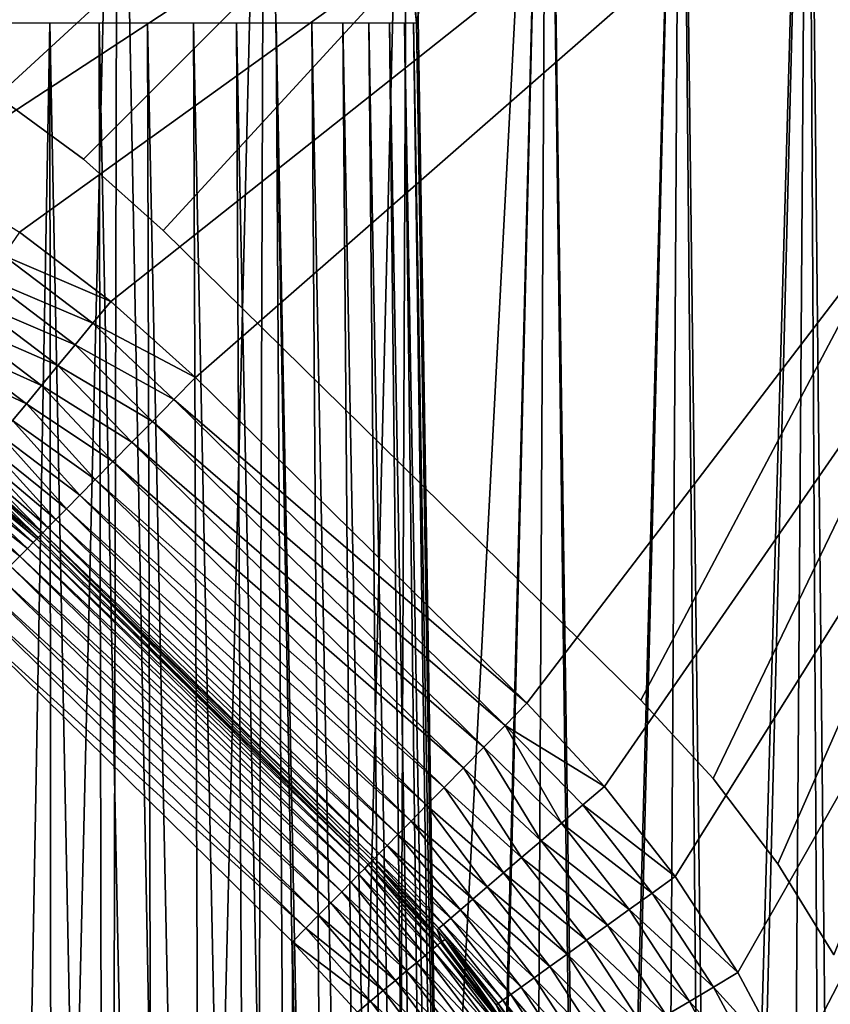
# Model space of a CAD drawing. Header units: millimetres. Extents: x -110 to 110, y 0 to 80.
# Tile 406 of 439: x 88.18 to 95.55, y 56.11 to 65.05. Entities that reach past the tile are written whole.
import ezdxf

# ---------------------------------------------------------------- set-up
doc = ezdxf.new("R2010")
doc.units = ezdxf.units.MM
doc.header["$LTSCALE"] = 59.460957
for name, color, linetype in [('14', 7, 'CONTINUOUS'), ('158', 7, 'CONTINUOUS'), ('159', 7, 'CONTINUOUS'), ('160', 7, 'CONTINUOUS'), ('176', 7, 'CONTINUOUS'), ('177', 7, 'CONTINUOUS'), ('178', 7, 'CONTINUOUS'), ('24', 7, 'CONTINUOUS'), ('253', 7, 'CONTINUOUS'), ('254', 7, 'CONTINUOUS'), ('255', 7, 'CONTINUOUS'), ('28', 7, 'CONTINUOUS'), ('296', 7, 'CONTINUOUS'), ('297', 7, 'CONTINUOUS'), ('298', 7, 'CONTINUOUS'), ('4', 7, 'CONTINUOUS'), ('6', 7, 'CONTINUOUS'), ('74', 7, 'CONTINUOUS'), ('8', 7, 'CONTINUOUS')]:
    doc.layers.add(name, color=color, linetype=linetype)

msp = doc.modelspace()

# ---------------------------------------------------------------- linework, layer by layer
at = {"layer": '14', "color": 7, "linetype": 'CONTINUOUS'}
for points in [[(86.2633, 65.2554, 52.4408), (105, 80, 52.6982), (87.1426, 64.8448, 52.4337), (86.2633, 65.2554, 52.4408)], [(87.1426, 64.8448, 52.4337), (105, 80, 52.6982), (87.978, 64.3509, 52.425), (87.1426, 64.8448, 52.4337)], [(87.978, 64.3509, 52.425), (105, 80, 52.6982), (88.7616, 63.7783, 52.4151), (87.978, 64.3509, 52.425)], [(88.7616, 63.7783, 52.4151), (105, 80, 52.6982), (89.486, 63.1325, 52.4038), (88.7616, 63.7783, 52.4151)], [(89.486, 63.1325, 52.4038), (105, 80, 52.6982), (93.8245, 58.869, 52.3294), (89.486, 63.1325, 52.4038)], [(93.8245, 58.869, 52.3294), (105, 80, 52.6982), (94.4828, 58.1561, 52.3169), (93.8245, 58.869, 52.3294)], [(94.4828, 58.1561, 52.3169), (105, 80, 52.6982), (95.069, 57.3827, 52.3034), (94.4828, 58.1561, 52.3169)], [(95.069, 57.3827, 52.3034), (105, 80, 52.6982), (95.5774, 56.5561, 52.289), (95.069, 57.3827, 52.3034)]]:
    msp.add_3dface(points, dxfattribs=at)
at = {"layer": '158', "color": 7, "linetype": 'CONTINUOUS'}
for points in [[(88.3525, 60.3447, 50.9825), (87.738, 60.947, 53.0349), (87.6314, 60.988, 50.9825), (88.3525, 60.3447, 50.9825)], [(88.3776, 60.3703, 53.0349), (87.738, 60.947, 53.0349), (88.3525, 60.3447, 50.9825), (88.3776, 60.3703, 53.0349)]]:
    msp.add_3dface(points, dxfattribs=at)
at = {"layer": '159', "color": 7, "linetype": 'CONTINUOUS'}
for points in [[(88.3776, 60.3703, 53.0349), (88.3525, 60.3447, 50.9825), (91.3622, 57.387, 50.9825), (88.3776, 60.3703, 53.0349)], [(91.3874, 57.4126, 53.0349), (88.3776, 60.3703, 53.0349), (91.3622, 57.387, 50.9825), (91.3874, 57.4126, 53.0349)]]:
    msp.add_3dface(points, dxfattribs=at)
at = {"layer": '160', "color": 7, "linetype": 'CONTINUOUS'}
for points in [[(91.3874, 57.4126, 53.0349), (91.3622, 57.387, 50.9825), (92.018, 56.6773, 50.9825), (91.3874, 57.4126, 53.0349)], [(91.9752, 56.7832, 53.0349), (91.3874, 57.4126, 53.0349), (92.018, 56.6773, 50.9825), (91.9752, 56.7832, 53.0349)], [(92.0492, 56.6958, 53.0349), (91.9752, 56.7832, 53.0349), (92.018, 56.6773, 50.9825), (92.0492, 56.6958, 53.0349)], [(92.6061, 55.9021, 50.9825), (92.0492, 56.6958, 53.0349), (92.018, 56.6773, 50.9825), (92.6061, 55.9021, 50.9825)], [(92.511, 56.1002, 53.0349), (92.0492, 56.6958, 53.0349), (92.6061, 55.9021, 50.9825), (92.511, 56.1002, 53.0349)]]:
    msp.add_3dface(points, dxfattribs=at)
at = {"layer": '176', "color": 7, "linetype": 'CONTINUOUS'}
for points in [[(89.0124, 62.4881, 55), (88.1825, 63.1161, 55), (88.0357, 62.9037, 54.9833), (89.0124, 62.4881, 55)], [(87.8914, 62.6949, 54.9333), (88.8479, 62.2891, 54.9833), (88.0357, 62.9037, 54.9833), (87.8914, 62.6949, 54.9333)], [(88.8479, 62.2891, 54.9833), (89.0124, 62.4881, 55), (88.0357, 62.9037, 54.9833), (88.8479, 62.2891, 54.9833)], [(87.752, 62.4931, 54.8511), (88.6861, 62.0935, 54.9333), (87.8914, 62.6949, 54.9333), (87.752, 62.4931, 54.8511)], [(88.6861, 62.0935, 54.9333), (88.8479, 62.2891, 54.9833), (87.8914, 62.6949, 54.9333), (88.6861, 62.0935, 54.9333)], [(87.6198, 62.3017, 54.7378), (88.5298, 61.9045, 54.8511), (87.752, 62.4931, 54.8511), (87.6198, 62.3017, 54.7378)], [(88.5298, 61.9045, 54.8511), (88.6861, 62.0935, 54.9333), (87.752, 62.4931, 54.8511), (88.5298, 61.9045, 54.8511)], [(89.7792, 61.7966, 55), (89.0124, 62.4881, 55), (88.8479, 62.2891, 54.9833), (89.7792, 61.7966, 55)], [(87.497, 62.1239, 54.5955), (88.3816, 61.7252, 54.7378), (87.6198, 62.3017, 54.7378), (87.497, 62.1239, 54.5955)], [(88.3816, 61.7252, 54.7378), (88.5298, 61.9045, 54.8511), (87.6198, 62.3017, 54.7378), (88.3816, 61.7252, 54.7378)], [(88.8479, 62.2891, 54.9833), (88.6861, 62.0935, 54.9333), (89.5819, 61.5958, 54.9801), (88.8479, 62.2891, 54.9833)], [(89.7792, 61.7966, 55), (88.8479, 62.2891, 54.9833), (89.5819, 61.5958, 54.9801), (89.7792, 61.7966, 55)], [(87.3856, 61.9628, 54.4265), (88.2439, 61.5587, 54.5955), (87.497, 62.1239, 54.5955), (87.3856, 61.9628, 54.4265)], [(88.2439, 61.5587, 54.5955), (88.3816, 61.7252, 54.7378), (87.497, 62.1239, 54.5955), (88.2439, 61.5587, 54.5955)], [(88.6861, 62.0935, 54.9333), (88.5298, 61.9045, 54.8511), (89.3885, 61.399, 54.9208), (88.6861, 62.0935, 54.9333)], [(89.5819, 61.5958, 54.9801), (88.6861, 62.0935, 54.9333), (89.3885, 61.399, 54.9208), (89.5819, 61.5958, 54.9801)], [(88.1191, 61.4078, 54.4265), (88.2439, 61.5587, 54.5955), (87.3856, 61.9628, 54.4265), (88.1191, 61.4078, 54.4265)], [(88.5298, 61.9045, 54.8511), (88.3816, 61.7252, 54.7378), (89.2029, 61.2102, 54.8232), (88.5298, 61.9045, 54.8511)], [(89.3885, 61.399, 54.9208), (88.5298, 61.9045, 54.8511), (89.2029, 61.2102, 54.8232), (89.3885, 61.399, 54.9208)], [(88.3816, 61.7252, 54.7378), (88.2439, 61.5587, 54.5955), (89.0288, 61.033, 54.6893), (88.3816, 61.7252, 54.7378)], [(89.2029, 61.2102, 54.8232), (88.3816, 61.7252, 54.7378), (89.0288, 61.033, 54.6893), (89.2029, 61.2102, 54.8232)], [(88.2439, 61.5587, 54.5955), (88.1191, 61.4078, 54.4265), (88.8696, 60.871, 54.5218), (88.2439, 61.5587, 54.5955)], [(89.0288, 61.033, 54.6893), (88.2439, 61.5587, 54.5955), (88.8696, 60.871, 54.5218), (89.0288, 61.033, 54.6893)], [(88.1191, 61.4078, 54.4265), (88.0092, 61.2749, 54.2336), (88.7286, 60.7274, 54.3241), (88.1191, 61.4078, 54.4265)], [(88.8696, 60.871, 54.5218), (88.1191, 61.4078, 54.4265), (88.7286, 60.7274, 54.3241), (88.8696, 60.871, 54.5218)], [(88.0092, 61.2749, 54.2336), (87.9161, 61.1624, 54.0201), (88.6084, 60.6052, 54.0999), (88.0092, 61.2749, 54.2336)], [(88.7286, 60.7274, 54.3241), (88.0092, 61.2749, 54.2336), (88.6084, 60.6052, 54.0999), (88.7286, 60.7274, 54.3241)], [(87.9161, 61.1624, 54.0201), (87.8414, 61.072, 53.7895), (88.5116, 60.5066, 53.8539), (87.9161, 61.1624, 54.0201)], [(88.6084, 60.6052, 54.0999), (87.9161, 61.1624, 54.0201), (88.5116, 60.5066, 53.8539), (88.6084, 60.6052, 54.0999)], [(87.8414, 61.072, 53.7895), (87.7862, 61.0053, 53.5457), (88.4399, 60.4337, 53.5908), (87.8414, 61.072, 53.7895)], [(88.5116, 60.5066, 53.8539), (87.8414, 61.072, 53.7895), (88.4399, 60.4337, 53.5908), (88.5116, 60.5066, 53.8539)], [(87.7862, 61.0053, 53.5457), (87.7516, 60.9634, 53.2927), (88.395, 60.388, 53.316), (87.7862, 61.0053, 53.5457)], [(88.4399, 60.4337, 53.5908), (87.7862, 61.0053, 53.5457), (88.395, 60.388, 53.316), (88.4399, 60.4337, 53.5908)], [(87.7516, 60.9634, 53.2927), (87.738, 60.947, 53.0349), (88.395, 60.388, 53.316), (87.7516, 60.9634, 53.2927)], [(87.738, 60.947, 53.0349), (88.3776, 60.3703, 53.0349), (88.395, 60.388, 53.316), (87.738, 60.947, 53.0349)]]:
    msp.add_3dface(points, dxfattribs=at)
at = {"layer": '177', "color": 7, "linetype": 'CONTINUOUS'}
for points in [[(92.789, 58.8389, 55), (89.7792, 61.7966, 55), (89.5819, 61.5958, 54.9801), (92.789, 58.8389, 55)], [(89.5819, 61.5958, 54.9801), (89.3885, 61.399, 54.9208), (92.5917, 58.6381, 54.9801), (89.5819, 61.5958, 54.9801)], [(92.789, 58.8389, 55), (89.5819, 61.5958, 54.9801), (92.5917, 58.6381, 54.9801), (92.789, 58.8389, 55)], [(89.3885, 61.399, 54.9208), (89.2029, 61.2102, 54.8232), (92.3983, 58.4413, 54.9208), (89.3885, 61.399, 54.9208)], [(92.5917, 58.6381, 54.9801), (89.3885, 61.399, 54.9208), (92.3983, 58.4413, 54.9208), (92.5917, 58.6381, 54.9801)], [(89.2029, 61.2102, 54.8232), (89.0288, 61.033, 54.6893), (92.2127, 58.2525, 54.8232), (89.2029, 61.2102, 54.8232)], [(92.3983, 58.4413, 54.9208), (89.2029, 61.2102, 54.8232), (92.2127, 58.2525, 54.8232), (92.3983, 58.4413, 54.9208)], [(89.0288, 61.033, 54.6893), (88.8696, 60.871, 54.5218), (92.0386, 58.0753, 54.6893), (89.0288, 61.033, 54.6893)], [(92.2127, 58.2525, 54.8232), (89.0288, 61.033, 54.6893), (92.0386, 58.0753, 54.6893), (92.2127, 58.2525, 54.8232)], [(88.8696, 60.871, 54.5218), (88.7286, 60.7274, 54.3241), (91.8794, 57.9133, 54.5218), (88.8696, 60.871, 54.5218)], [(92.0386, 58.0753, 54.6893), (88.8696, 60.871, 54.5218), (91.8794, 57.9133, 54.5218), (92.0386, 58.0753, 54.6893)], [(88.7286, 60.7274, 54.3241), (88.6084, 60.6052, 54.0999), (91.7383, 57.7697, 54.3241), (88.7286, 60.7274, 54.3241)], [(91.8794, 57.9133, 54.5218), (88.7286, 60.7274, 54.3241), (91.7383, 57.7697, 54.3241), (91.8794, 57.9133, 54.5218)], [(88.6084, 60.6052, 54.0999), (88.5116, 60.5066, 53.8539), (91.6182, 57.6475, 54.0999), (88.6084, 60.6052, 54.0999)], [(91.7383, 57.7697, 54.3241), (88.6084, 60.6052, 54.0999), (91.6182, 57.6475, 54.0999), (91.7383, 57.7697, 54.3241)], [(88.4399, 60.4337, 53.5908), (88.395, 60.388, 53.316), (91.4497, 57.476, 53.5908), (88.4399, 60.4337, 53.5908)], [(88.5116, 60.5066, 53.8539), (88.4399, 60.4337, 53.5908), (91.5213, 57.5489, 53.8539), (88.5116, 60.5066, 53.8539)], [(91.5213, 57.5489, 53.8539), (88.4399, 60.4337, 53.5908), (91.4497, 57.476, 53.5908), (91.5213, 57.5489, 53.8539)], [(91.6182, 57.6475, 54.0999), (88.5116, 60.5066, 53.8539), (91.5213, 57.5489, 53.8539), (91.6182, 57.6475, 54.0999)], [(88.395, 60.388, 53.316), (88.3776, 60.3703, 53.0349), (91.4048, 57.4303, 53.316), (88.395, 60.388, 53.316)], [(88.3776, 60.3703, 53.0349), (91.3874, 57.4126, 53.0349), (91.4048, 57.4303, 53.316), (88.3776, 60.3703, 53.0349)], [(91.4497, 57.476, 53.5908), (88.395, 60.388, 53.316), (91.4048, 57.4303, 53.316), (91.4497, 57.476, 53.5908)]]:
    msp.add_3dface(points, dxfattribs=at)
at = {"layer": '178', "color": 7, "linetype": 'CONTINUOUS'}
for points in [[(93.4937, 58.0843, 55), (92.789, 58.8389, 55), (92.5917, 58.6381, 54.9801), (93.4937, 58.0843, 55)], [(92.5917, 58.6381, 54.9801), (92.3983, 58.4413, 54.9208), (93.1049, 57.7512, 54.9333), (92.5917, 58.6381, 54.9801)], [(93.4937, 58.0843, 55), (92.5917, 58.6381, 54.9801), (93.2977, 57.9163, 54.9833), (93.4937, 58.0843, 55)], [(92.5917, 58.6381, 54.9801), (93.1049, 57.7512, 54.9333), (93.2977, 57.9163, 54.9833), (92.5917, 58.6381, 54.9801)], [(92.3983, 58.4413, 54.9208), (92.2127, 58.2525, 54.8232), (92.9186, 57.5916, 54.8511), (92.3983, 58.4413, 54.9208)], [(92.3983, 58.4413, 54.9208), (92.9186, 57.5916, 54.8511), (93.1049, 57.7512, 54.9333), (92.3983, 58.4413, 54.9208)], [(92.2127, 58.2525, 54.8232), (92.0386, 58.0753, 54.6893), (92.742, 57.4402, 54.7378), (92.2127, 58.2525, 54.8232)], [(92.2127, 58.2525, 54.8232), (92.742, 57.4402, 54.7378), (92.9186, 57.5916, 54.8511), (92.2127, 58.2525, 54.8232)], [(92.0386, 58.0753, 54.6893), (91.8794, 57.9133, 54.5218), (92.5779, 57.2997, 54.5955), (92.0386, 58.0753, 54.6893)], [(92.0386, 58.0753, 54.6893), (92.5779, 57.2997, 54.5955), (92.742, 57.4402, 54.7378), (92.0386, 58.0753, 54.6893)], [(94.1362, 57.2654, 55), (93.4937, 58.0843, 55), (93.2977, 57.9163, 54.9833), (94.1362, 57.2654, 55)], [(91.8794, 57.9133, 54.5218), (91.7383, 57.7697, 54.3241), (92.4292, 57.1722, 54.4265), (91.8794, 57.9133, 54.5218)], [(91.8794, 57.9133, 54.5218), (92.4292, 57.1722, 54.4265), (92.5779, 57.2997, 54.5955), (91.8794, 57.9133, 54.5218)], [(93.1049, 57.7512, 54.9333), (93.9264, 57.115, 54.9833), (93.2977, 57.9163, 54.9833), (93.1049, 57.7512, 54.9333)], [(93.9264, 57.115, 54.9833), (94.1362, 57.2654, 55), (93.2977, 57.9163, 54.9833), (93.9264, 57.115, 54.9833)], [(91.7383, 57.7697, 54.3241), (91.6182, 57.6475, 54.0999), (92.2983, 57.06, 54.2336), (91.7383, 57.7697, 54.3241)], [(91.7383, 57.7697, 54.3241), (92.2983, 57.06, 54.2336), (92.4292, 57.1722, 54.4265), (91.7383, 57.7697, 54.3241)], [(92.9186, 57.5916, 54.8511), (93.7201, 56.9671, 54.9333), (93.1049, 57.7512, 54.9333), (92.9186, 57.5916, 54.8511)], [(93.7201, 56.9671, 54.9333), (93.9264, 57.115, 54.9833), (93.1049, 57.7512, 54.9333), (93.7201, 56.9671, 54.9333)], [(91.6182, 57.6475, 54.0999), (91.5213, 57.5489, 53.8539), (92.1874, 56.965, 54.0201), (91.6182, 57.6475, 54.0999)], [(91.6182, 57.6475, 54.0999), (92.1874, 56.965, 54.0201), (92.2983, 57.06, 54.2336), (91.6182, 57.6475, 54.0999)], [(92.742, 57.4402, 54.7378), (93.5207, 56.8241, 54.8511), (92.9186, 57.5916, 54.8511), (92.742, 57.4402, 54.7378)], [(93.5207, 56.8241, 54.8511), (93.7201, 56.9671, 54.9333), (92.9186, 57.5916, 54.8511), (93.5207, 56.8241, 54.8511)], [(91.5213, 57.5489, 53.8539), (91.4497, 57.476, 53.5908), (92.0983, 56.8887, 53.7895), (91.5213, 57.5489, 53.8539)], [(91.5213, 57.5489, 53.8539), (92.0983, 56.8887, 53.7895), (92.1874, 56.965, 54.0201), (91.5213, 57.5489, 53.8539)], [(91.4048, 57.4303, 53.316), (91.3874, 57.4126, 53.0349), (91.9913, 56.797, 53.2927), (91.4048, 57.4303, 53.316)], [(91.3874, 57.4126, 53.0349), (91.9752, 56.7832, 53.0349), (91.9913, 56.797, 53.2927), (91.3874, 57.4126, 53.0349)], [(91.4497, 57.476, 53.5908), (91.4048, 57.4303, 53.316), (92.0326, 56.8324, 53.5457), (91.4497, 57.476, 53.5908)], [(91.4048, 57.4303, 53.316), (91.9913, 56.797, 53.2927), (92.0326, 56.8324, 53.5457), (91.4048, 57.4303, 53.316)], [(91.4497, 57.476, 53.5908), (92.0326, 56.8324, 53.5457), (92.0983, 56.8887, 53.7895), (91.4497, 57.476, 53.5908)], [(92.5779, 57.2997, 54.5955), (93.3317, 56.6886, 54.7378), (92.742, 57.4402, 54.7378), (92.5779, 57.2997, 54.5955)], [(93.3317, 56.6886, 54.7378), (93.5207, 56.8241, 54.8511), (92.742, 57.4402, 54.7378), (93.3317, 56.6886, 54.7378)], [(92.4292, 57.1722, 54.4265), (93.1561, 56.5627, 54.5955), (92.5779, 57.2997, 54.5955), (92.4292, 57.1722, 54.4265)], [(93.1561, 56.5627, 54.5955), (93.3317, 56.6886, 54.7378), (92.5779, 57.2997, 54.5955), (93.1561, 56.5627, 54.5955)], [(94.7056, 56.3942, 55), (94.1362, 57.2654, 55), (93.9264, 57.115, 54.9833), (94.7056, 56.3942, 55)], [(92.2983, 57.06, 54.2336), (92.9969, 56.4486, 54.4265), (92.4292, 57.1722, 54.4265), (92.2983, 57.06, 54.2336)], [(92.9969, 56.4486, 54.4265), (93.1561, 56.5627, 54.5955), (92.4292, 57.1722, 54.4265), (92.9969, 56.4486, 54.4265)], [(92.1874, 56.965, 54.0201), (92.8568, 56.3481, 54.2336), (92.2983, 57.06, 54.2336), (92.1874, 56.965, 54.0201)], [(92.8568, 56.3481, 54.2336), (92.9969, 56.4486, 54.4265), (92.2983, 57.06, 54.2336), (92.8568, 56.3481, 54.2336)], [(93.7201, 56.9671, 54.9333), (94.4836, 56.2624, 54.9833), (93.9264, 57.115, 54.9833), (93.7201, 56.9671, 54.9333)], [(94.4836, 56.2624, 54.9833), (94.7056, 56.3942, 55), (93.9264, 57.115, 54.9833), (94.4836, 56.2624, 54.9833)], [(92.0983, 56.8887, 53.7895), (92.7381, 56.263, 54.0201), (92.1874, 56.965, 54.0201), (92.0983, 56.8887, 53.7895)], [(92.7381, 56.263, 54.0201), (92.8568, 56.3481, 54.2336), (92.1874, 56.965, 54.0201), (92.7381, 56.263, 54.0201)], [(93.5207, 56.8241, 54.8511), (94.2653, 56.1328, 54.9333), (93.7201, 56.9671, 54.9333), (93.5207, 56.8241, 54.8511)], [(94.2653, 56.1328, 54.9333), (94.4836, 56.2624, 54.9833), (93.7201, 56.9671, 54.9333), (94.2653, 56.1328, 54.9333)], [(92.0326, 56.8324, 53.5457), (92.6428, 56.1947, 53.7895), (92.0983, 56.8887, 53.7895), (92.0326, 56.8324, 53.5457)], [(92.6428, 56.1947, 53.7895), (92.7381, 56.263, 54.0201), (92.0983, 56.8887, 53.7895), (92.6428, 56.1947, 53.7895)], [(91.9752, 56.7832, 53.0349), (92.5283, 56.1126, 53.2927), (91.9913, 56.797, 53.2927), (91.9752, 56.7832, 53.0349)], [(91.9752, 56.7832, 53.0349), (92.0492, 56.6958, 53.0349), (92.5283, 56.1126, 53.2927), (91.9752, 56.7832, 53.0349)], [(91.9913, 56.797, 53.2927), (92.5725, 56.1442, 53.5457), (92.0326, 56.8324, 53.5457), (91.9913, 56.797, 53.2927)], [(92.5283, 56.1126, 53.2927), (92.5725, 56.1442, 53.5457), (91.9913, 56.797, 53.2927), (92.5283, 56.1126, 53.2927)], [(92.5725, 56.1442, 53.5457), (92.6428, 56.1947, 53.7895), (92.0326, 56.8324, 53.5457), (92.5725, 56.1442, 53.5457)], [(93.3317, 56.6886, 54.7378), (94.0544, 56.0076, 54.8511), (93.5207, 56.8241, 54.8511), (93.3317, 56.6886, 54.7378)], [(94.0544, 56.0076, 54.8511), (94.2653, 56.1328, 54.9333), (93.5207, 56.8241, 54.8511), (94.0544, 56.0076, 54.8511)], [(92.0492, 56.6958, 53.0349), (92.511, 56.1002, 53.0349), (92.5283, 56.1126, 53.2927), (92.0492, 56.6958, 53.0349)], [(93.1561, 56.5627, 54.5955), (93.8543, 55.8889, 54.7378), (93.3317, 56.6886, 54.7378), (93.1561, 56.5627, 54.5955)], [(93.8543, 55.8889, 54.7378), (94.0544, 56.0076, 54.8511), (93.3317, 56.6886, 54.7378), (93.8543, 55.8889, 54.7378)], [(92.9969, 56.4486, 54.4265), (93.6685, 55.7786, 54.5955), (93.1561, 56.5627, 54.5955), (92.9969, 56.4486, 54.4265)], [(93.6685, 55.7786, 54.5955), (93.8543, 55.8889, 54.7378), (93.1561, 56.5627, 54.5955), (93.6685, 55.7786, 54.5955)], [(92.8568, 56.3481, 54.2336), (93.5001, 55.6787, 54.4265), (92.9969, 56.4486, 54.4265), (92.8568, 56.3481, 54.2336)], [(93.5001, 55.6787, 54.4265), (93.6685, 55.7786, 54.5955), (92.9969, 56.4486, 54.4265), (93.5001, 55.6787, 54.4265)], [(92.7381, 56.263, 54.0201), (93.3518, 55.5907, 54.2336), (92.8568, 56.3481, 54.2336), (92.7381, 56.263, 54.0201)], [(93.3518, 55.5907, 54.2336), (93.5001, 55.6787, 54.4265), (92.8568, 56.3481, 54.2336), (93.3518, 55.5907, 54.2336)], [(95.1977, 55.477, 55), (94.7056, 56.3942, 55), (94.4836, 56.2624, 54.9833), (95.1977, 55.477, 55)], [(92.6428, 56.1947, 53.7895), (93.2262, 55.5161, 54.0201), (92.7381, 56.263, 54.0201), (92.6428, 56.1947, 53.7895)], [(93.2262, 55.5161, 54.0201), (93.3518, 55.5907, 54.2336), (92.7381, 56.263, 54.0201), (93.2262, 55.5161, 54.0201)], [(94.2653, 56.1328, 54.9333), (94.9651, 55.3649, 54.9833), (94.4836, 56.2624, 54.9833), (94.2653, 56.1328, 54.9333)], [(94.9651, 55.3649, 54.9833), (95.1977, 55.477, 55), (94.4836, 56.2624, 54.9833), (94.9651, 55.3649, 54.9833)], [(92.5283, 56.1126, 53.2927), (93.051, 55.4121, 53.5457), (92.5725, 56.1442, 53.5457), (92.5283, 56.1126, 53.2927)], [(92.5725, 56.1442, 53.5457), (93.1254, 55.4562, 53.7895), (92.6428, 56.1947, 53.7895), (92.5725, 56.1442, 53.5457)], [(93.051, 55.4121, 53.5457), (93.1254, 55.4562, 53.7895), (92.5725, 56.1442, 53.5457), (93.051, 55.4121, 53.5457)], [(93.1254, 55.4562, 53.7895), (93.2262, 55.5161, 54.0201), (92.6428, 56.1947, 53.7895), (93.1254, 55.4562, 53.7895)], [(92.511, 56.1002, 53.0349), (93.0042, 55.3843, 53.2927), (92.5283, 56.1126, 53.2927), (92.511, 56.1002, 53.0349)], [(93.0042, 55.3843, 53.2927), (93.051, 55.4121, 53.5457), (92.5283, 56.1126, 53.2927), (93.0042, 55.3843, 53.2927)], [(94.0544, 56.0076, 54.8511), (94.7365, 55.2546, 54.9333), (94.2653, 56.1328, 54.9333), (94.0544, 56.0076, 54.8511)], [(94.7365, 55.2546, 54.9333), (94.9651, 55.3649, 54.9833), (94.2653, 56.1328, 54.9333), (94.7365, 55.2546, 54.9333)]]:
    msp.add_3dface(points, dxfattribs=at)
at = {"layer": '24', "color": 7, "linetype": 'CONTINUOUS'}
for points in [[(87.6806, 40, -46.4535), (88.3443, 40, -46.3862), (87.7228, 70.7052, -46.9878), (87.6806, 40, -46.4535)], [(87.7228, 70.7052, -46.9878), (88.3443, 40, -46.3862), (89.0756, 70.7052, -46.821), (87.7228, 70.7052, -46.9878)], [(88.3443, 40, -46.3862), (89.0044, 40, -46.2895), (89.0756, 70.7052, -46.821), (88.3443, 40, -46.3862)], [(89.0044, 40, -46.2895), (89.6594, 40, -46.1635), (89.0756, 70.7052, -46.821), (89.0044, 40, -46.2895)], [(89.0756, 70.7052, -46.821), (89.6594, 40, -46.1635), (90.4086, 70.7052, -46.5362), (89.0756, 70.7052, -46.821)], [(89.6594, 40, -46.1635), (90.3083, 40, -46.0085), (90.4086, 70.7052, -46.5362), (89.6594, 40, -46.1635)], [(90.3083, 40, -46.0085), (90.9496, 40, -45.8248), (90.4086, 70.7052, -46.5362), (90.3083, 40, -46.0085)], [(90.4086, 70.7052, -46.5362), (90.9496, 40, -45.8248), (91.7116, 70.7052, -46.1358), (90.4086, 70.7052, -46.5362)], [(90.9496, 40, -45.8248), (91.5821, 40, -45.6128), (91.7116, 70.7052, -46.1358), (90.9496, 40, -45.8248)], [(91.5821, 40, -45.6128), (92.2046, 40, -45.3729), (91.7116, 70.7052, -46.1358), (91.5821, 40, -45.6128)], [(91.7116, 70.7052, -46.1358), (92.2046, 40, -45.3729), (92.9744, 70.7052, -45.6226), (91.7116, 70.7052, -46.1358)], [(92.2046, 40, -45.3729), (92.8157, 40, -45.1056), (92.9744, 70.7052, -45.6226), (92.2046, 40, -45.3729)], [(92.8157, 40, -45.1056), (93.4144, 40, -44.8113), (92.9744, 70.7052, -45.6226), (92.8157, 40, -45.1056)], [(92.9744, 70.7052, -45.6226), (93.4144, 40, -44.8113), (94.1873, 70.7052, -45.0008), (92.9744, 70.7052, -45.6226)], [(93.4144, 40, -44.8113), (93.9994, 40, -44.4907), (94.1873, 70.7052, -45.0008), (93.4144, 40, -44.8113)], [(93.9994, 40, -44.4907), (94.5696, 40, -44.1444), (94.1873, 70.7052, -45.0008), (93.9994, 40, -44.4907)], [(94.1873, 70.7052, -45.0008), (94.5696, 40, -44.1444), (95.3411, 70.7052, -44.275), (94.1873, 70.7052, -45.0008)], [(94.5696, 40, -44.1444), (95.1238, 40, -43.7731), (95.3411, 70.7052, -44.275), (94.5696, 40, -44.1444)], [(95.1238, 40, -43.7731), (95.661, 40, -43.3776), (95.3411, 70.7052, -44.275), (95.1238, 40, -43.7731)], [(95.3411, 70.7052, -44.275), (95.661, 40, -43.3776), (96.4269, 70.7052, -43.4509), (95.3411, 70.7052, -44.275)]]:
    msp.add_3dface(points, dxfattribs=at)
at = {"layer": '253', "color": 7, "linetype": 'CONTINUOUS'}
for points in [[(87.6221, 60.9765, 50.8281), (87.598, 60.9466, 50.6777), (88.34, 60.332, 50.8111), (87.6221, 60.9765, 50.8281)], [(88.3525, 60.3447, 50.9825), (87.6314, 60.988, 50.9825), (87.6221, 60.9765, 50.8281), (88.3525, 60.3447, 50.9825)], [(88.3525, 60.3447, 50.9825), (87.6221, 60.9765, 50.8281), (88.34, 60.332, 50.8111), (88.3525, 60.3447, 50.9825)], [(87.5594, 60.899, 50.5352), (87.5075, 60.8348, 50.4038), (88.2546, 60.2451, 50.49), (87.5594, 60.899, 50.5352)], [(87.598, 60.9466, 50.6777), (87.5594, 60.899, 50.5352), (88.307, 60.2985, 50.6453), (87.598, 60.9466, 50.6777)], [(88.307, 60.2985, 50.6453), (87.5594, 60.899, 50.5352), (88.2546, 60.2451, 50.49), (88.307, 60.2985, 50.6453)], [(88.34, 60.332, 50.8111), (87.598, 60.9466, 50.6777), (88.307, 60.2985, 50.6453), (88.34, 60.332, 50.8111)], [(87.5075, 60.8348, 50.4038), (87.4434, 60.7556, 50.2867), (88.1842, 60.1735, 50.3498), (87.5075, 60.8348, 50.4038)], [(88.2546, 60.2451, 50.49), (87.5075, 60.8348, 50.4038), (88.1842, 60.1735, 50.3498), (88.2546, 60.2451, 50.49)], [(88.1842, 60.1735, 50.3498), (87.4434, 60.7556, 50.2867), (88.098, 60.0858, 50.229), (88.1842, 60.1735, 50.3498)]]:
    msp.add_3dface(points, dxfattribs=at)
at = {"layer": '254', "color": 7, "linetype": 'CONTINUOUS'}
for points in [[(91.3622, 57.387, 50.9825), (88.3525, 60.3447, 50.9825), (88.34, 60.332, 50.8111), (91.3622, 57.387, 50.9825)], [(88.307, 60.2985, 50.6453), (88.2546, 60.2451, 50.49), (91.3168, 57.3408, 50.6453), (88.307, 60.2985, 50.6453)], [(88.34, 60.332, 50.8111), (88.307, 60.2985, 50.6453), (91.3497, 57.3743, 50.8111), (88.34, 60.332, 50.8111)], [(91.3497, 57.3743, 50.8111), (88.307, 60.2985, 50.6453), (91.3168, 57.3408, 50.6453), (91.3497, 57.3743, 50.8111)], [(91.3622, 57.387, 50.9825), (88.34, 60.332, 50.8111), (91.3497, 57.3743, 50.8111), (91.3622, 57.387, 50.9825)], [(88.1842, 60.1735, 50.3498), (88.098, 60.0858, 50.229), (91.194, 57.2158, 50.3498), (88.1842, 60.1735, 50.3498)], [(88.2546, 60.2451, 50.49), (88.1842, 60.1735, 50.3498), (91.2643, 57.2874, 50.49), (88.2546, 60.2451, 50.49)], [(91.2643, 57.2874, 50.49), (88.1842, 60.1735, 50.3498), (91.194, 57.2158, 50.3498), (91.2643, 57.2874, 50.49)], [(91.3168, 57.3408, 50.6453), (88.2546, 60.2451, 50.49), (91.2643, 57.2874, 50.49), (91.3168, 57.3408, 50.6453)], [(88.098, 60.0858, 50.229), (87.9986, 59.9846, 50.1311), (91.1078, 57.1281, 50.229), (88.098, 60.0858, 50.229)], [(91.194, 57.2158, 50.3498), (88.098, 60.0858, 50.229), (91.1078, 57.1281, 50.229), (91.194, 57.2158, 50.3498)], [(87.9986, 59.9846, 50.1311), (87.8888, 59.8729, 50.059), (91.0084, 57.0269, 50.1311), (87.9986, 59.9846, 50.1311)], [(91.1078, 57.1281, 50.229), (87.9986, 59.9846, 50.1311), (91.0084, 57.0269, 50.1311), (91.1078, 57.1281, 50.229)], [(87.8888, 59.8729, 50.059), (87.7721, 59.7541, 50.0149), (90.8986, 56.9153, 50.059), (87.8888, 59.8729, 50.059)], [(91.0084, 57.0269, 50.1311), (87.8888, 59.8729, 50.059), (90.8986, 56.9153, 50.059), (91.0084, 57.0269, 50.1311)], [(87.7721, 59.7541, 50.0149), (87.6517, 59.6316, 50), (90.7818, 56.7964, 50.0149), (87.7721, 59.7541, 50.0149)], [(90.8986, 56.9153, 50.059), (87.7721, 59.7541, 50.0149), (90.7818, 56.7964, 50.0149), (90.8986, 56.9153, 50.059)], [(87.6517, 59.6316, 50), (90.6614, 56.6739, 50), (90.7818, 56.7964, 50.0149), (87.6517, 59.6316, 50)]]:
    msp.add_3dface(points, dxfattribs=at)
at = {"layer": '255', "color": 7, "linetype": 'CONTINUOUS'}
for points in [[(91.3168, 57.3408, 50.6453), (91.2643, 57.2874, 50.49), (91.9303, 56.6038, 50.5352), (91.3168, 57.3408, 50.6453)], [(91.3497, 57.3743, 50.8111), (91.3168, 57.3408, 50.6453), (91.9772, 56.6431, 50.6777), (91.3497, 57.3743, 50.8111)], [(91.9772, 56.6431, 50.6777), (91.3168, 57.3408, 50.6453), (91.9303, 56.6038, 50.5352), (91.9772, 56.6431, 50.6777)], [(92.018, 56.6773, 50.9825), (91.3622, 57.387, 50.9825), (91.3497, 57.3743, 50.8111), (92.018, 56.6773, 50.9825)], [(92.0067, 56.6678, 50.8281), (91.3497, 57.3743, 50.8111), (91.9772, 56.6431, 50.6777), (92.0067, 56.6678, 50.8281)], [(92.018, 56.6773, 50.9825), (91.3497, 57.3743, 50.8111), (92.0067, 56.6678, 50.8281), (92.018, 56.6773, 50.9825)], [(91.194, 57.2158, 50.3498), (91.1078, 57.1281, 50.229), (91.7889, 56.4853, 50.2867), (91.194, 57.2158, 50.3498)], [(91.2643, 57.2874, 50.49), (91.194, 57.2158, 50.3498), (91.867, 56.5507, 50.4038), (91.2643, 57.2874, 50.49)], [(91.867, 56.5507, 50.4038), (91.194, 57.2158, 50.3498), (91.7889, 56.4853, 50.2867), (91.867, 56.5507, 50.4038)], [(91.9303, 56.6038, 50.5352), (91.2643, 57.2874, 50.49), (91.867, 56.5507, 50.4038), (91.9303, 56.6038, 50.5352)], [(91.1078, 57.1281, 50.229), (91.0084, 57.0269, 50.1311), (91.6979, 56.409, 50.1869), (91.1078, 57.1281, 50.229)], [(91.7889, 56.4853, 50.2867), (91.1078, 57.1281, 50.229), (91.6979, 56.409, 50.1869), (91.7889, 56.4853, 50.2867)], [(91.0084, 57.0269, 50.1311), (90.8986, 56.9153, 50.059), (91.5961, 56.3237, 50.1066), (91.0084, 57.0269, 50.1311)], [(91.6979, 56.409, 50.1869), (91.0084, 57.0269, 50.1311), (91.5961, 56.3237, 50.1066), (91.6979, 56.409, 50.1869)], [(90.8986, 56.9153, 50.059), (90.7818, 56.7964, 50.0149), (91.486, 56.2314, 50.0479), (90.8986, 56.9153, 50.059)], [(91.5961, 56.3237, 50.1066), (90.8986, 56.9153, 50.059), (91.486, 56.2314, 50.0479), (91.5961, 56.3237, 50.1066)], [(90.7818, 56.7964, 50.0149), (90.6614, 56.6739, 50), (91.3703, 56.1344, 50.012), (90.7818, 56.7964, 50.0149)], [(91.486, 56.2314, 50.0479), (90.7818, 56.7964, 50.0149), (91.3703, 56.1344, 50.012), (91.486, 56.2314, 50.0479)], [(90.6614, 56.6739, 50), (91.2517, 56.035, 50), (91.3703, 56.1344, 50.012), (90.6614, 56.6739, 50)], [(92.6061, 55.9021, 50.9825), (92.018, 56.6773, 50.9825), (92.0067, 56.6678, 50.8281), (92.6061, 55.9021, 50.9825)], [(91.9303, 56.6038, 50.5352), (91.867, 56.5507, 50.4038), (92.5117, 55.8374, 50.5352), (91.9303, 56.6038, 50.5352)], [(91.9772, 56.6431, 50.6777), (91.9303, 56.6038, 50.5352), (92.5622, 55.872, 50.6777), (91.9772, 56.6431, 50.6777)], [(92.5622, 55.872, 50.6777), (91.9303, 56.6038, 50.5352), (92.5117, 55.8374, 50.5352), (92.5622, 55.872, 50.6777)], [(92.0067, 56.6678, 50.8281), (91.9772, 56.6431, 50.6777), (92.594, 55.8937, 50.8281), (92.0067, 56.6678, 50.8281)], [(92.594, 55.8937, 50.8281), (91.9772, 56.6431, 50.6777), (92.5622, 55.872, 50.6777), (92.594, 55.8937, 50.8281)], [(92.6061, 55.9021, 50.9825), (92.0067, 56.6678, 50.8281), (92.594, 55.8937, 50.8281), (92.6061, 55.9021, 50.9825)], [(91.867, 56.5507, 50.4038), (91.7889, 56.4853, 50.2867), (92.4436, 55.7908, 50.4038), (91.867, 56.5507, 50.4038)], [(92.5117, 55.8374, 50.5352), (91.867, 56.5507, 50.4038), (92.4436, 55.7908, 50.4038), (92.5117, 55.8374, 50.5352)], [(91.6979, 56.409, 50.1869), (91.5961, 56.3237, 50.1066), (92.2615, 55.6661, 50.1869), (91.6979, 56.409, 50.1869)], [(91.7889, 56.4853, 50.2867), (91.6979, 56.409, 50.1869), (92.3595, 55.7332, 50.2867), (91.7889, 56.4853, 50.2867)], [(92.3595, 55.7332, 50.2867), (91.6979, 56.409, 50.1869), (92.2615, 55.6661, 50.1869), (92.3595, 55.7332, 50.2867)], [(92.4436, 55.7908, 50.4038), (91.7889, 56.4853, 50.2867), (92.3595, 55.7332, 50.2867), (92.4436, 55.7908, 50.4038)], [(91.5961, 56.3237, 50.1066), (91.486, 56.2314, 50.0479), (92.1519, 55.591, 50.1066), (91.5961, 56.3237, 50.1066)], [(92.2615, 55.6661, 50.1869), (91.5961, 56.3237, 50.1066), (92.1519, 55.591, 50.1066), (92.2615, 55.6661, 50.1869)], [(91.486, 56.2314, 50.0479), (91.3703, 56.1344, 50.012), (92.0334, 55.5099, 50.0479), (91.486, 56.2314, 50.0479)], [(92.1519, 55.591, 50.1066), (91.486, 56.2314, 50.0479), (92.0334, 55.5099, 50.0479), (92.1519, 55.591, 50.1066)], [(91.3703, 56.1344, 50.012), (91.2517, 56.035, 50), (91.9088, 55.4246, 50.012), (91.3703, 56.1344, 50.012)], [(92.0334, 55.5099, 50.0479), (91.3703, 56.1344, 50.012), (91.9088, 55.4246, 50.012), (92.0334, 55.5099, 50.0479)]]:
    msp.add_3dface(points, dxfattribs=at)
at = {"layer": '28', "color": 7, "linetype": 'CONTINUOUS'}
for points in [[(91.7746, 65.1658, 46.0103), (92.9744, 70.7052, 45.6226), (91.7883, 65.0175, 46.0026), (91.7746, 65.1658, 46.0103)], [(91.7883, 65.0175, 46.0026), (92.9744, 70.7052, 45.6226), (92.0105, 52.2902, 45.6816), (91.7883, 65.0175, 46.0026)], [(92.9744, 70.7052, 45.6226), (92.225, 40, 45.3645), (92.0105, 52.2902, 45.6816), (92.9744, 70.7052, 45.6226)], [(93.3728, 40, 44.8328), (92.225, 40, 45.3645), (92.9744, 70.7052, 45.6226), (93.3728, 40, 44.8328)], [(94.1873, 70.7052, 45.0008), (93.3728, 40, 44.8328), (92.9744, 70.7052, 45.6226), (94.1873, 70.7052, 45.0008)], [(94.4718, 40, 44.2063), (93.3728, 40, 44.8328), (94.1873, 70.7052, 45.0008), (94.4718, 40, 44.2063)], [(95.3411, 70.7052, 44.275), (94.4718, 40, 44.2063), (94.1873, 70.7052, 45.0008), (95.3411, 70.7052, 44.275)], [(95.5141, 40, 43.4894), (94.4718, 40, 44.2063), (95.3411, 70.7052, 44.275), (95.5141, 40, 43.4894)], [(96.4269, 70.7052, 43.4509), (95.5141, 40, 43.4894), (95.3411, 70.7052, 44.275), (96.4269, 70.7052, 43.4509)], [(96.4922, 40, 42.6873), (95.5141, 40, 43.4894), (96.4269, 70.7052, 43.4509), (96.4922, 40, 42.6873)]]:
    msp.add_3dface(points, dxfattribs=at)
at = {"layer": '296', "color": 7, "linetype": 'CONTINUOUS'}
for points in [[(88.4798, 40, 37.8023), (88, 40, 37.775), (88.4566, 65.0175, 38.2393), (88.4798, 40, 37.8023)], [(88, 40, 37.775), (88, 65.0175, 38.2117), (88.4566, 65.0175, 38.2393), (88, 40, 37.775)], [(88.9534, 40, 37.884), (88.4798, 40, 37.8023), (88.4566, 65.0175, 38.2393), (88.9534, 40, 37.884)], [(88.9066, 65.0175, 38.3218), (88.9534, 40, 37.884), (88.4566, 65.0175, 38.2393), (88.9066, 65.0175, 38.3218)], [(89.4147, 40, 38.0189), (88.9534, 40, 37.884), (88.9066, 65.0175, 38.3218), (89.4147, 40, 38.0189)], [(89.3434, 65.0175, 38.4579), (89.4147, 40, 38.0189), (88.9066, 65.0175, 38.3218), (89.3434, 65.0175, 38.4579)], [(89.8577, 40, 38.2053), (89.4147, 40, 38.0189), (89.3434, 65.0175, 38.4579), (89.8577, 40, 38.2053)], [(89.7605, 65.0175, 38.6456), (89.8577, 40, 38.2053), (89.3434, 65.0175, 38.4579), (89.7605, 65.0175, 38.6456)], [(90.2766, 40, 38.4408), (89.8577, 40, 38.2053), (89.7605, 65.0175, 38.6456), (90.2766, 40, 38.4408)], [(90.152, 65.0175, 38.8823), (90.2766, 40, 38.4408), (89.7605, 65.0175, 38.6456), (90.152, 65.0175, 38.8823)], [(90.5121, 65.0175, 39.1644), (90.6661, 40, 38.7224), (90.152, 65.0175, 38.8823), (90.5121, 65.0175, 39.1644)], [(90.6661, 40, 38.7224), (90.2766, 40, 38.4408), (90.152, 65.0175, 38.8823), (90.6661, 40, 38.7224)], [(90.6661, 40, 38.7224), (90.5121, 65.0175, 39.1644), (91.0127, 40, 39.0379), (90.6661, 40, 38.7224)], [(90.5121, 65.0175, 39.1644), (90.8356, 65.0175, 39.4879), (91.0127, 40, 39.0379), (90.5121, 65.0175, 39.1644)], [(90.8356, 65.0175, 39.4879), (91.1177, 65.0175, 39.848), (91.3223, 40, 39.3898), (90.8356, 65.0175, 39.4879)], [(91.0127, 40, 39.0379), (90.8356, 65.0175, 39.4879), (91.3223, 40, 39.3898), (91.0127, 40, 39.0379)], [(91.3223, 40, 39.3898), (91.1177, 65.0175, 39.848), (91.591, 40, 39.7739), (91.3223, 40, 39.3898)], [(91.1177, 65.0175, 39.848), (91.3544, 65.0175, 40.2395), (91.591, 40, 39.7739), (91.1177, 65.0175, 39.848)], [(91.591, 40, 39.7739), (91.3544, 65.0175, 40.2395), (91.8154, 40, 40.1853), (91.591, 40, 39.7739)], [(91.3544, 65.0175, 40.2395), (91.5421, 65.0175, 40.6566), (91.8154, 40, 40.1853), (91.3544, 65.0175, 40.2395)], [(91.8154, 40, 40.1853), (91.5421, 65.0175, 40.6566), (91.9929, 40, 40.619), (91.8154, 40, 40.1853)], [(91.5421, 65.0175, 40.6566), (91.6782, 65.0175, 41.0934), (91.9929, 40, 40.619), (91.5421, 65.0175, 40.6566)], [(91.9929, 40, 40.619), (91.6782, 65.0175, 41.0934), (92.1213, 40, 41.0698), (91.9929, 40, 40.619)], [(91.6782, 65.0175, 41.0934), (91.7607, 65.0175, 41.5434), (92.1213, 40, 41.0698), (91.6782, 65.0175, 41.0934)], [(92.1213, 40, 41.0698), (91.7607, 65.0175, 41.5434), (92.199, 40, 41.532), (92.1213, 40, 41.0698)], [(91.7607, 65.0175, 41.5434), (91.7883, 65.0175, 42), (92.199, 40, 41.532), (91.7607, 65.0175, 41.5434)], [(91.7883, 65.0175, 42), (92.225, 40, 42), (92.199, 40, 41.532), (91.7883, 65.0175, 42)]]:
    msp.add_3dface(points, dxfattribs=at)
at = {"layer": '297', "color": 7, "linetype": 'CONTINUOUS'}
for points in [[(91.7883, 65.0175, 46.0026), (92.0105, 52.2902, 45.6816), (91.7883, 65.0175, 42), (91.7883, 65.0175, 46.0026)], [(92.0105, 52.2902, 45.6816), (92.225, 40, 45.3645), (91.7883, 65.0175, 42), (92.0105, 52.2902, 45.6816)], [(92.225, 40, 45.3645), (92.225, 40, 42), (91.7883, 65.0175, 42), (92.225, 40, 45.3645)]]:
    msp.add_3dface(points, dxfattribs=at)
at = {"layer": '298', "color": 7, "linetype": 'CONTINUOUS'}
for points in [[(91.7883, 65.0175, 46.0026), (91.7883, 65.0175, 42), (91.7705, 65.1889, 42), (91.7883, 65.0175, 46.0026)], [(91.7746, 65.1658, 46.0103), (91.7883, 65.0175, 46.0026), (91.7705, 65.1889, 42), (91.7746, 65.1658, 46.0103)]]:
    msp.add_3dface(points, dxfattribs=at)
at = {"layer": '4', "color": 7, "linetype": 'CONTINUOUS'}
for points in [[(83.4023, 65.0734, 55), (84.419, 64.8505, 55), (105.7, 75.7173, 55), (83.4023, 65.0734, 55)], [(84.419, 64.8505, 55), (85.4126, 64.5407, 55), (105.7, 75.7173, 55), (84.419, 64.8505, 55)], [(85.4126, 64.5407, 55), (86.3758, 64.1463, 55), (105.7, 75.7173, 55), (85.4126, 64.5407, 55)], [(86.3758, 64.1463, 55), (87.3014, 63.6702, 55), (105.7, 75.7173, 55), (86.3758, 64.1463, 55)], [(87.3014, 63.6702, 55), (88.1825, 63.1161, 55), (105.7, 75.7173, 55), (87.3014, 63.6702, 55)], [(88.1825, 63.1161, 55), (89.0124, 62.4881, 55), (105.7, 75.7173, 55), (88.1825, 63.1161, 55)], [(89.0124, 62.4881, 55), (89.7792, 61.7966, 55), (105.7, 75.7173, 55), (89.0124, 62.4881, 55)], [(89.7792, 61.7966, 55), (92.789, 58.8389, 55), (105.7, 75.7173, 55), (89.7792, 61.7966, 55)], [(92.789, 58.8389, 55), (93.4937, 58.0843, 55), (105.7, 75.7173, 55), (92.789, 58.8389, 55)], [(93.4937, 58.0843, 55), (94.1362, 57.2654, 55), (105.7, 75.7173, 55), (93.4937, 58.0843, 55)], [(94.1362, 57.2654, 55), (94.7056, 56.3942, 55), (105.7, 75.7173, 55), (94.1362, 57.2654, 55)], [(94.7056, 56.3942, 55), (95.1977, 55.477, 55), (105.7, 75.7173, 55), (94.7056, 56.3942, 55)], [(95.1977, 55.477, 55), (95.6088, 54.5208, 55), (105.7, 75.7173, 55), (95.1977, 55.477, 55)]]:
    msp.add_3dface(points, dxfattribs=at)
at = {"layer": '6', "color": 7, "linetype": 'CONTINUOUS'}
for points in [[(110, 0, -55), (-110, 0, -55), (110, 80, -55), (110, 0, -55)], [(110, 80, -55), (-110, 0, -55), (-110, 80, -55), (110, 80, -55)]]:
    msp.add_3dface(points, dxfattribs=at)
at = {"layer": '74', "color": 7, "linetype": 'CONTINUOUS'}
for points in [[(90.6614, 23.3261, 50), (87.6517, 59.6316, 50), (87.6517, 20.3684, 50), (90.6614, 23.3261, 50)], [(90.6614, 56.6739, 50), (87.6517, 59.6316, 50), (90.6614, 23.3261, 50), (90.6614, 56.6739, 50)], [(91.2517, 56.035, 50), (90.6614, 56.6739, 50), (91.2517, 23.965, 50), (91.2517, 56.035, 50)], [(91.2517, 23.965, 50), (90.6614, 56.6739, 50), (90.6614, 23.3261, 50), (91.2517, 23.965, 50)]]:
    msp.add_3dface(points, dxfattribs=at)
at = {"layer": '8', "color": 7, "linetype": 'CONTINUOUS'}
for points in [[(87.1426, 64.8448, -52.4337), (105, 80, -52.6982), (86.2633, 65.2554, -52.4408), (87.1426, 64.8448, -52.4337)], [(87.978, 64.3509, -52.425), (105, 80, -52.6982), (87.1426, 64.8448, -52.4337), (87.978, 64.3509, -52.425)], [(88.7616, 63.7783, -52.4151), (105, 80, -52.6982), (87.978, 64.3509, -52.425), (88.7616, 63.7783, -52.4151)], [(89.486, 63.1325, -52.4038), (105, 80, -52.6982), (88.7616, 63.7783, -52.4151), (89.486, 63.1325, -52.4038)], [(93.8245, 58.869, -52.3294), (105, 80, -52.6982), (89.486, 63.1325, -52.4038), (93.8245, 58.869, -52.3294)], [(94.4828, 58.1561, -52.3169), (105, 80, -52.6982), (93.8245, 58.869, -52.3294), (94.4828, 58.1561, -52.3169)], [(95.069, 57.3827, -52.3034), (105, 80, -52.6982), (94.4828, 58.1561, -52.3169), (95.069, 57.3827, -52.3034)], [(95.069, 57.3827, -52.3034), (95.5774, 56.5561, -52.289), (105, 80, -52.6982), (95.069, 57.3827, -52.3034)]]:
    msp.add_3dface(points, dxfattribs=at)

doc.saveas('drawing.dxf')
